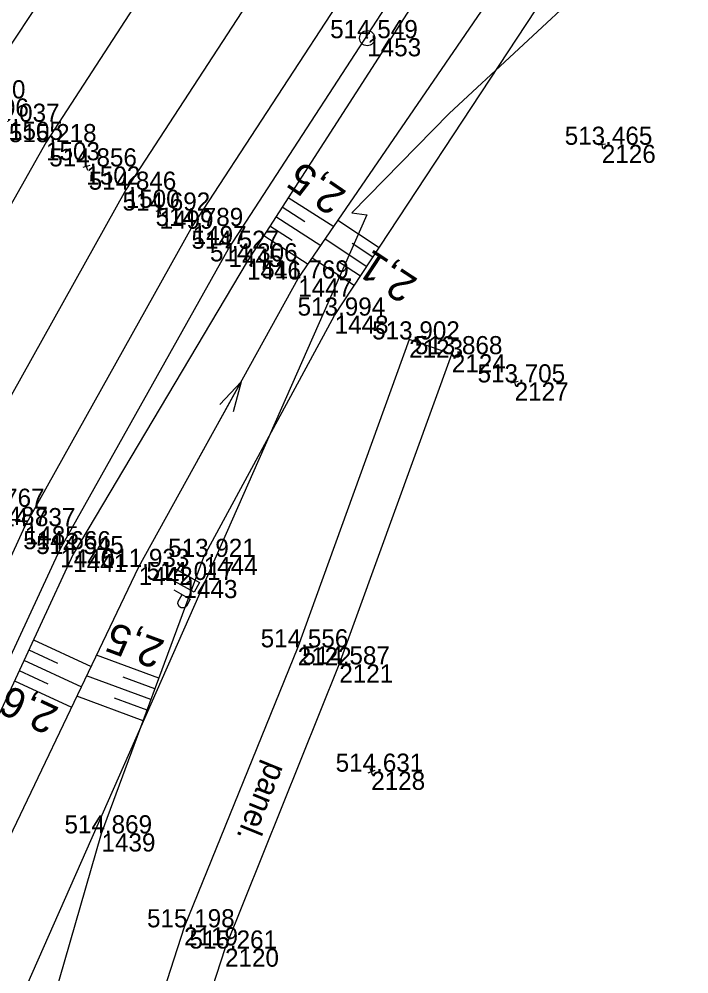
# Model space of a CAD drawing. Extents: x -1234191 to 23050, y -1290331 to -741191.
# Drawn here: x -865379.6 to -865335.3, y -1105037.6 to -1104974.4 of the extents above; entities that cross this region are included whole.
import ezdxf

# ---------------------------------------------------------------- set-up
doc = ezdxf.new("R2010")
doc.units = 0
for name, color, linetype in [('Vrstva 1', 7, 'Continuous'), ('Vrstva 13', 7, 'Continuous'), ('Vrstva 16', 7, 'Continuous'), ('Vrstva 33', 7, 'Continuous'), ('Vrstva 4', 7, 'Continuous'), ('Vrstva 48', 7, 'Continuous'), ('Vrstva 49', 7, 'Continuous'), ('Vrstva 53', 7, 'Continuous'), ('Vrstva 60', 7, 'Continuous'), ('Vrstva 61', 7, 'Continuous'), ('Vrstva 7', 7, 'Continuous')]:
    doc.layers.add(name, color=color, linetype=linetype)

msp = doc.modelspace()

# ---------------------------------------------------------------- linework, layer by layer
at = {"layer": 'Vrstva 1'}
for points in [[(-865167.713, -1104779.363), (-865179.796, -1104790.726), (-865184.478, -1104795.035), (-865190.97, -1104800.752), (-865195.945, -1104804.963), (-865211.087, -1104817.791), (-865237.902, -1104840.516), (-865253.199, -1104853.499), (-865272.037, -1104869.497), (-865292.913, -1104887.204), (-865297.954, -1104891.507), (-865305.977, -1104898.32), (-865318.53, -1104909.524), (-865330.274, -1104921.076), (-865350.227, -1104943.561), (-865366.81, -1104965.604), (-865377.819, -1104982.561), (-865389.023, -1105002.397), (-865401.608, -1105028.878), (-865411.418, -1105054.9), (-865419.263, -1105081.952), (-865424.901, -1105109.6), (-865427.484, -1105128.881), (-865429.29, -1105156.421)], [(-865191.596, -1104807.426), (-865203.701, -1104818.823), (-865217.829, -1104831.696), (-865233.858, -1104845.514), (-865249.226, -1104858.523), (-865268.126, -1104874.441), (-865288.794, -1104891.939), (-865293.631, -1104896.045), (-865301.695, -1104902.998), (-865314.06, -1104914.085), (-865325.819, -1104925.585), (-865345.471, -1104947.527), (-865361.673, -1104969.039), (-865372.543, -1104985.71), (-865383.576, -1105005.459), (-865395.524, -1105031.668), (-865404.617, -1105057.472), (-865411.5, -1105084.11), (-865416.451, -1105111.219), (-865418.889, -1105130.073), (-865420.897, -1105156.736)], [(-865191.596, -1104807.426), (-865202.38, -1104820.104), (-865215.324, -1104834.358), (-865230.542, -1104848.969), (-865245.791, -1104862.223), (-865264.946, -1104878.392), (-865285.377, -1104895.631), (-865290.186, -1104899.737), (-865298.334, -1104906.713), (-865310.624, -1104917.685), (-865322.166, -1104929.038), (-865341.482, -1104950.693), (-865357.568, -1104971.918), (-865368.111, -1104988.11), (-865379.223, -1105007.986), (-865390.73, -1105033.129), (-865399.103, -1105056.556), (-865405.793, -1105081.424), (-865410.584, -1105106.207), (-865413.892, -1105131.231), (-865415.794, -1105156.578)], [(-865214.42, -1104814.068), (-865241.183, -1104836.797), (-865256.409, -1104849.72), (-865275.283, -1104865.734), (-865296.129, -1104883.416), (-865301.469, -1104887.956), (-865309.155, -1104894.547), (-865321.846, -1104905.934), (-865333.869, -1104917.682), (-865354.051, -1104940.12), (-865371.183, -1104962.558), (-865382.53, -1104979.664), (-865394.153, -1104999.759), (-865407.109, -1105026.401), (-865417.481, -1105052.831), (-865425.89, -1105080.546), (-865431.949, -1105108.222), (-865434.948, -1105128.258), (-865437.242, -1105156.147)]]:
    msp.add_lwpolyline(points, dxfattribs=at)
at = {"layer": 'Vrstva 13'}
msp.add_line((-865367.807, -1105003.682), (-865364.905, -1104998.432), dxfattribs=at)
for points in [[(-865413.433, -1105331.673), (-865411.411, -1105307.747), (-865409.512, -1105284.911), (-865408.016, -1105263.36), (-865407.915, -1105261.831), (-865407.732, -1105251.306), (-865407.925, -1105238.206), (-865408.254, -1105225.07), (-865409.729, -1105199.857), (-865410.497, -1105181.794), (-865410.222, -1105163.654), (-865407.266, -1105129.549), (-865403.874, -1105107.181), (-865399.104, -1105083.205), (-865391.47, -1105057.623), (-865383.107, -1105034.552), (-865371.678, -1105010.683), (-865361.121, -1104991.587), (-865347.403, -1104971.551), (-865334.26, -1104954.827), (-865316.011, -1104935.138), (-865304.272, -1104923.986), (-865286.053, -1104908.764)], [(-865366.31, -1104999.94), (-865364.905, -1104998.432), (-865365.435, -1105000.424)]]:
    msp.add_lwpolyline(points, dxfattribs=at)
at = {"layer": 'Vrstva 16'}
msp.add_lwpolyline([(-865372.795, -1105057.021), (-865365.968, -1105035.952), (-865358.402, -1105017.139), (-865350.95, -1104996.6), (-865353.778, -1104995.624), (-865361.155, -1105016.008), (-865368.678, -1105034.545), (-865375.676, -1105056.21), (-865372.795, -1105057.021)], dxfattribs=at)
at = {"layer": 'Vrstva 33'}
msp.add_lwpolyline([(-865367.655, -1105011.715), (-865368.018, -1105012.364), (-865369.777, -1105011.381), (-865369.414, -1105010.732)], close=True, dxfattribs=at)
for points in [[(-865369.364, -1105012.21), (-865368.269, -1105012.822)], [(-865368.524, -1105013.277), (-865368.647, -1105013.39), (-865368.878, -1105013.387), (-865368.974, -1105013.333), (-865369.102, -1105013.135), (-865369.064, -1105012.975)], [(-865369.064, -1105012.975), (-865368.81, -1105012.52)], [(-865368.269, -1105012.822), (-865368.524, -1105013.277)]]:
    msp.add_lwpolyline(points, dxfattribs=at)
at = {"layer": 'Vrstva 4'}
msp.add_lwpolyline([(-865413.543, -1105163.549), (-865410.805, -1105129.725), (-865407.806, -1105106.458), (-865402.94, -1105082.514), (-865399.292, -1105067.622), (-865398.281, -1105063.887), (-865396.674, -1105058.958), (-865396.302, -1105057.814), (-865387.843, -1105033.177), (-865376.875, -1105009.513), (-865365.74, -1104989.621), (-865353.315, -1104970.499)], dxfattribs=at)
at = {"layer": 'Vrstva 48'}
for p, q in [((-865361.782, -1104986.217), (-865358.772, -1104988.156)), ((-865362.188, -1104986.848), (-865360.692, -1104987.811)), ((-865362.594, -1104987.478), (-865359.62, -1104989.394)), ((-865355.761, -1104989.554), (-865358.498, -1104987.755)), ((-865363.001, -1104988.109), (-865361.522, -1104989.061)), ((-865363.407, -1104988.739), (-865360.467, -1104990.632)), ((-865356.584, -1104990.808), (-865359.345, -1104988.993)), ((-865356.173, -1104990.181), (-865357.547, -1104989.278)), ((-865357.408, -1104992.061), (-865360.193, -1104990.231)), ((-865356.996, -1104991.434), (-865358.383, -1104990.523)), ((-865378.649, -1105015.502), (-865374.833, -1105017.272)), ((-865378.965, -1105016.182), (-865377.061, -1105017.065)), ((-865370.348, -1105018.059), (-865374.479, -1105016.532)), ((-865379.281, -1105016.862), (-865375.481, -1105018.625)), ((-865379.596, -1105017.543), (-865377.701, -1105018.422)), ((-865370.869, -1105019.466), (-865375.129, -1105017.891)), ((-865370.609, -1105018.762), (-865372.706, -1105017.987)), ((-865379.912, -1105018.223), (-865376.129, -1105019.978)), ((-865371.389, -1105020.873), (-865375.78, -1105019.25)), ((-865371.129, -1105020.169), (-865373.292, -1105019.37))]:
    msp.add_line(p, q, dxfattribs=at)
at = {"layer": 'Vrstva 49'}
for p, q in [((-865340.773, -1104982.702), (-865341.269, -1104982.77)), ((-865341.055, -1104982.488), (-865340.987, -1104982.984)), ((-865375.219, -1104983.927), (-865375.083, -1104984.409)), ((-865374.91, -1104984.1), (-865375.392, -1104984.236)), ((-865370.06, -1104987.023), (-865370.542, -1104987.159)), ((-865370.369, -1104986.85), (-865370.233, -1104987.332)), ((-865346.55, -1104998.416), (-865347.04, -1104998.52)), ((-865346.847, -1104998.223), (-865346.743, -1104998.713)), ((-865356.053, -1105024.157), (-865356.521, -1105024.331)), ((-865356.374, -1105024.01), (-865356.2, -1105024.478))]:
    msp.add_line(p, q, dxfattribs=at)
for points in [[(-865415.418, -1105358.8), (-865414.125, -1105346.616), (-865413.248, -1105337.101), (-865412.974, -1105331.531), (-865413.245, -1105331.434), (-865411.411, -1105307.747), (-865409.512, -1105284.911), (-865408.016, -1105263.36), (-865407.915, -1105261.831), (-865407.732, -1105251.306), (-865407.925, -1105238.206), (-865408.254, -1105225.07), (-865409.729, -1105199.857), (-865410.497, -1105181.794), (-865410.222, -1105163.654), (-865407.266, -1105129.549), (-865403.874, -1105107.181), (-865399.104, -1105083.205), (-865391.47, -1105057.623), (-865383.107, -1105034.552), (-865371.678, -1105010.683), (-865361.121, -1104991.587), (-865347.403, -1104971.551)], [(-865352.239, -1104971.397), (-865364.512, -1104990.456), (-865376.017, -1105009.829), (-865386.977, -1105033.448), (-865392.569, -1105051.704), (-865391.47, -1105052.031), (-865392.004, -1105053.637), (-865393.039, -1105053.24), (-865396.302, -1105057.814), (-865394.339, -1105058.39), (-865394.727, -1105059.586), (-865396.674, -1105058.958), (-865398.281, -1105063.887), (-865397.435, -1105064.069), (-865398.559, -1105067.902), (-865399.292, -1105067.622), (-865402.94, -1105082.514), (-865407.806, -1105106.458), (-865410.805, -1105129.725), (-865413.543, -1105163.549)], [(-865390.08, -1105357.556), (-865396.276, -1105355.886), (-865402.681, -1105357.304), (-865401.861, -1105337.921), (-865397.507, -1105320.865), (-865392.768, -1105292.841), (-865390.702, -1105255.194), (-865391.623, -1105244.376), (-865392.326, -1105230.604), (-865393.203, -1105204.526), (-865395.395, -1105171.408), (-865395.485, -1105142.887), (-865393.12, -1105109.088), (-865390.596, -1105087.173), (-865384.212, -1105063.169), (-865374.144, -1105028.327), (-865367.377, -1105010.02), (-865358.712, -1104994.045), (-865344.8, -1104972.876)]]:
    msp.add_lwpolyline(points, dxfattribs=at)
at = {"layer": 'Vrstva 53'}
msp.add_lwpolyline([(-865065.14, -1104601.6), (-865077.859, -1104640.709), (-865093.329, -1104687.069), (-865105.39, -1104724.26), (-865117.1, -1104742.76), (-865129.359, -1104749.17), (-865148.21, -1104773.45), (-865183.35, -1104808.92), (-865201.34, -1104824.1), (-865236.63, -1104858.239), (-865269.479, -1104887.85), (-865286.979, -1104901.079), (-865291.14, -1104909.389), (-865305.71, -1104930.37), (-865337.3, -1104967.79), (-865351.13, -1104980.659), (-865357.569, -1104987.239), (-865356.579, -1104987.37), (-865381.96, -1105044.819)], dxfattribs=at)
at = {"layer": 'Vrstva 60'}
for p, q in [((-865356.554, -1104975.677), (-865356.554, -1104975.677)), ((-865377.819, -1104982.561), (-865377.819, -1104982.561)), ((-865341.021, -1104982.736), (-865341.021, -1104982.736)), ((-865375.151, -1104984.168), (-865375.151, -1104984.168)), ((-865372.543, -1104985.71), (-865372.543, -1104985.71)), ((-865370.301, -1104987.091), (-865370.301, -1104987.091)), ((-865368.111, -1104988.11), (-865368.111, -1104988.11)), ((-865365.74, -1104989.621), (-865365.74, -1104989.621)), ((-865364.512, -1104990.456), (-865364.512, -1104990.456)), ((-865361.121, -1104991.587), (-865361.121, -1104991.587)), ((-865358.712, -1104994.045), (-865358.712, -1104994.045)), ((-865353.778, -1104995.624), (-865353.778, -1104995.624)), ((-865350.95, -1104996.6), (-865350.95, -1104996.6)), ((-865346.795, -1104998.468), (-865346.795, -1104998.468)), ((-865379.223, -1105007.986), (-865379.223, -1105007.986)), ((-865376.875, -1105009.513), (-865376.875, -1105009.513)), ((-865376.017, -1105009.829), (-865376.017, -1105009.829)), ((-865367.377, -1105010.02), (-865367.377, -1105010.02)), ((-865371.678, -1105010.683), (-865371.678, -1105010.683)), ((-865368.716, -1105011.548), (-865368.716, -1105011.548)), ((-865361.155, -1105016.008), (-865361.155, -1105016.008)), ((-865358.402, -1105017.139), (-865358.402, -1105017.139)), ((-865356.287, -1105024.244), (-865356.287, -1105024.244)), ((-865374.144, -1105028.327), (-865374.144, -1105028.327)), ((-865368.678, -1105034.545), (-865368.678, -1105034.545)), ((-865365.968, -1105035.952), (-865365.968, -1105035.952))]:
    msp.add_line(p, q, dxfattribs=at)
at = {"layer": 'Vrstva 7'}
msp.add_line((-865356.527, -1104975.635), (-865356.581, -1104975.719), dxfattribs=at)
msp.add_circle((-865356.554, -1104975.677), 0.5, dxfattribs=at)

# ---------------------------------------------------------------- texts
at = {"layer": 'Vrstva 16'}
msp.add_text('panel.', height=1.5, rotation=247.91087, dxfattribs=at).set_placement((-865363.181, -1105023.481))
at = {"layer": 'Vrstva 48'}
for s, rotation, p in [('2,5', 145.60182, (-865357.842, -1104985.867)), ('2,1', 146.68759, (-865353.124, -1104991.666)), ('2,5', 159.71367, (-865369.868, -1105015.603)), ('2,6', 155.10713, (-865376.874, -1105020.039))]:
    msp.add_text(s, height=2, rotation=rotation, dxfattribs=at).set_placement(p)
at = {"layer": 'Vrstva 60'}
for s, p in [('1453', (-865356.554, -1104976.877)), ('1506', (-865382.53, -1104980.864)), ('1505', (-865380.271, -1104982.413)), ('1503', (-865377.819, -1104983.761)), ('2126', (-865341.021, -1104983.936)), ('1502', (-865375.151, -1104985.368)), ('1500', (-865372.543, -1104986.91)), ('1499', (-865370.301, -1104988.291)), ('1497', (-865368.111, -1104989.31)), ('1445', (-865365.74, -1104990.821)), ('1446', (-865364.512, -1104991.656)), ('1447', (-865361.121, -1104992.787)), ('1448', (-865358.712, -1104995.245)), ('2123', (-865353.778, -1104996.824)), ('2124', (-865350.95, -1104997.8)), ('2127', (-865346.795, -1104999.668)), ('1487', (-865381.265, -1105007.903)), ('1485', (-865379.223, -1105009.186)), ('1440', (-865376.875, -1105010.713)), ('1441', (-865376.017, -1105011.029)), ('1444', (-865367.377, -1105011.22)), ('1442', (-865371.678, -1105011.883)), ('1443', (-865368.716, -1105012.748)), ('2122', (-865361.155, -1105017.208)), ('2121', (-865358.402, -1105018.339)), ('2128', (-865356.287, -1105025.444)), ('1439', (-865374.144, -1105029.527)), ('2119', (-865368.678, -1105035.745)), ('2120', (-865365.968, -1105037.152))]:
    msp.add_text(s, height=1.2, dxfattribs=at).set_placement(p)
at = {"layer": 'Vrstva 61'}
for s, p in [('514.549', (-865359.008, -1104975.677)), ('515.220', (-865384.981, -1104979.664)), ('515.037', (-865382.723, -1104981.213)), ('515.218', (-865380.273, -1104982.561)), ('513.465', (-865343.477, -1104982.736)), ('514.856', (-865377.603, -1104984.168)), ('514.846', (-865374.995, -1104985.71)), ('514.692', (-865372.749, -1104987.091)), ('514.789', (-865370.565, -1104988.11)), ('514.527', (-865368.192, -1104989.621)), ('514.306', (-865366.964, -1104990.456)), ('511.769', (-865363.575, -1104991.587)), ('513.994', (-865361.163, -1104994.045)), ('513.902', (-865356.226, -1104995.624)), ('513.868', (-865353.404, -1104996.6)), ('513.705', (-865349.251, -1104998.468)), ('514.767', (-865383.717, -1105006.703)), ('514.837', (-865381.675, -1105007.986)), ('514.666', (-865379.327, -1105009.513)), ('514.545', (-865378.473, -1105009.829)), ('513.921', (-865369.734, -1105010.02)), ('511.933', (-865374.13, -1105010.683)), ('514.017', (-865371.168, -1105011.548)), ('514.556', (-865363.607, -1105016.008)), ('514.587', (-865360.854, -1105017.139)), ('514.631', (-865358.644, -1105024.244)), ('514.869', (-865376.598, -1105028.327)), ('515.198', (-865371.132, -1105034.545)), ('515.261', (-865368.325, -1105035.952))]:
    msp.add_text(s, height=1.2, dxfattribs=at).set_placement(p)

doc.saveas('drawing.dxf')
